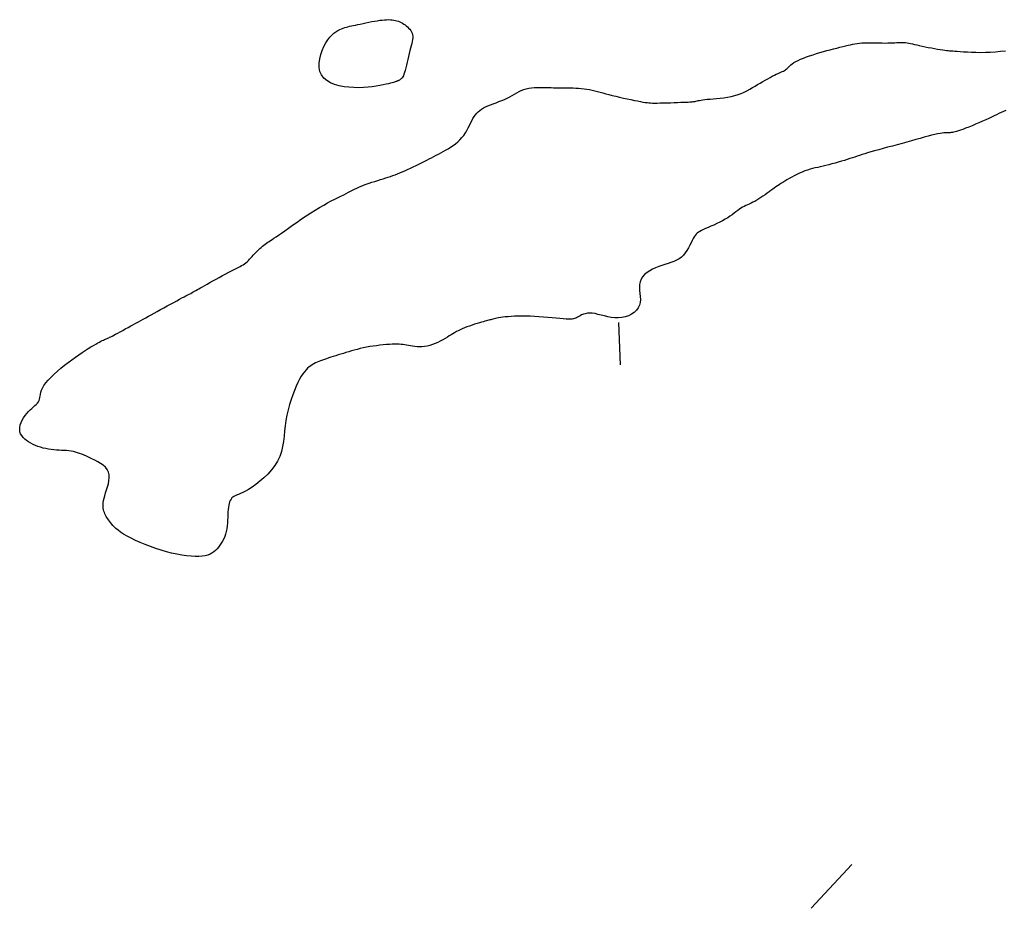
# Model space of a CAD drawing. Header units: millimetres. Extents: x 32690613 to 32693367, y 5343692 to 5344708.
# Tile 933 of 1009: x 32693068 to 32693092, y 5344549 to 5344570. Entities that reach past the tile are written whole.
import ezdxf

# ---------------------------------------------------------------- set-up
doc = ezdxf.new("R2010")
doc.units = ezdxf.units.MM
doc.header["$LTSCALE"] = 20
doc.layers.add('02-DGM_HL_491.00', color=62, linetype='Continuous')
doc.layers.add('02-DGM_HL_491.50', color=72, linetype='Continuous')

msp = doc.modelspace()

# ---------------------------------------------------------------- linework, layer by layer
at = {"layer": '02-DGM_HL_491.00', "elevation": 491, "flags": 128}
for points in [[(32693091.735, 5344568.057), (32693091.68, 5344568.031), (32693091.626, 5344568.006), (32693091.573, 5344567.98), (32693091.519, 5344567.954), (32693091.463, 5344567.926), (32693091.402, 5344567.897), (32693091.336, 5344567.867), (32693091.263, 5344567.834), (32693091.185, 5344567.799), (32693091.104, 5344567.764), (32693091.022, 5344567.729), (32693090.94, 5344567.696), (32693090.862, 5344567.664), (32693090.789, 5344567.635), (32693090.723, 5344567.609), (32693090.666, 5344567.588), (32693090.617, 5344567.571), (32693090.575, 5344567.558), (32693090.538, 5344567.548), (32693090.506, 5344567.54), (32693090.478, 5344567.536), (32693090.451, 5344567.532), (32693090.426, 5344567.531), (32693090.401, 5344567.53), (32693090.375, 5344567.53), (32693090.346, 5344567.53), (32693090.314, 5344567.529), (32693090.277, 5344567.526), (32693090.234, 5344567.521), (32693090.185, 5344567.513), (32693090.127, 5344567.503), (32693090.061, 5344567.488), (32693089.986, 5344567.469), (32693089.903, 5344567.448), (32693089.813, 5344567.424), (32693089.717, 5344567.397), (32693089.616, 5344567.369), (32693089.51, 5344567.34), (32693089.401, 5344567.309), (32693089.288, 5344567.278), (32693089.174, 5344567.247), (32693089.06, 5344567.216), (32693088.948, 5344567.186), (32693088.84, 5344567.156), (32693088.737, 5344567.128), (32693088.641, 5344567.101), (32693088.554, 5344567.076), (32693088.476, 5344567.053), (32693088.407, 5344567.032), (32693088.344, 5344567.012), (32693088.286, 5344566.993), (32693088.23, 5344566.974), (32693088.175, 5344566.956), (32693088.119, 5344566.937), (32693088.059, 5344566.918), (32693087.995, 5344566.897), (32693087.927, 5344566.876), (32693087.856, 5344566.855), (32693087.782, 5344566.834), (32693087.708, 5344566.813), (32693087.634, 5344566.793), (32693087.562, 5344566.774), (32693087.491, 5344566.756), (32693087.424, 5344566.741), (32693087.359, 5344566.726), (32693087.297, 5344566.712), (32693087.236, 5344566.698), (32693087.176, 5344566.683), (32693087.117, 5344566.666), (32693087.057, 5344566.648), (32693086.996, 5344566.626), (32693086.934, 5344566.601), (32693086.871, 5344566.573), (32693086.807, 5344566.543), (32693086.745, 5344566.512), (32693086.684, 5344566.48), (32693086.626, 5344566.447), (32693086.57, 5344566.415), (32693086.519, 5344566.385), (32693086.472, 5344566.356), (32693086.429, 5344566.329), (32693086.388, 5344566.302), (32693086.349, 5344566.276), (32693086.311, 5344566.25), (32693086.273, 5344566.223), (32693086.234, 5344566.194), (32693086.193, 5344566.165), (32693086.149, 5344566.133), (32693086.103, 5344566.099), (32693086.055, 5344566.065), (32693086.005, 5344566.031), (32693085.956, 5344565.998), (32693085.906, 5344565.966), (32693085.858, 5344565.936), (32693085.811, 5344565.909), (32693085.766, 5344565.886), (32693085.723, 5344565.865), (32693085.682, 5344565.846), (32693085.641, 5344565.828), (32693085.602, 5344565.81), (32693085.563, 5344565.791), (32693085.525, 5344565.771), (32693085.486, 5344565.748), (32693085.448, 5344565.722), (32693085.408, 5344565.693), (32693085.366, 5344565.661), (32693085.322, 5344565.628), (32693085.276, 5344565.593), (32693085.226, 5344565.558), (32693085.172, 5344565.522), (32693085.113, 5344565.486), (32693085.05, 5344565.45), (32693084.983, 5344565.416), (32693084.914, 5344565.382), (32693084.844, 5344565.35), (32693084.777, 5344565.319), (32693084.712, 5344565.291), (32693084.652, 5344565.264), (32693084.598, 5344565.24), (32693084.553, 5344565.218), (32693084.514, 5344565.198), (32693084.48, 5344565.178), (32693084.451, 5344565.156), (32693084.426, 5344565.132), (32693084.403, 5344565.103), (32693084.38, 5344565.07), (32693084.357, 5344565.029), (32693084.333, 5344564.982), (32693084.307, 5344564.928), (32693084.278, 5344564.87), (32693084.247, 5344564.81), (32693084.211, 5344564.751), (32693084.172, 5344564.693), (32693084.128, 5344564.639), (32693084.079, 5344564.592), (32693084.024, 5344564.552), (32693083.965, 5344564.519), (32693083.901, 5344564.49), (32693083.834, 5344564.466), (32693083.764, 5344564.443), (32693083.692, 5344564.42), (32693083.618, 5344564.397), (32693083.544, 5344564.371), (32693083.471, 5344564.341), (32693083.399, 5344564.307), (32693083.331, 5344564.268), (32693083.268, 5344564.225), (32693083.212, 5344564.178), (32693083.165, 5344564.126), (32693083.128, 5344564.07), (32693083.103, 5344564.009), (32693083.09, 5344563.944), (32693083.089, 5344563.875), (32693083.093, 5344563.803), (32693083.101, 5344563.731), (32693083.108, 5344563.658), (32693083.111, 5344563.587), (32693083.107, 5344563.518), (32693083.091, 5344563.453), (32693083.061, 5344563.392), (32693083.019, 5344563.336), (32693082.965, 5344563.286), (32693082.902, 5344563.244), (32693082.831, 5344563.208), (32693082.754, 5344563.181), (32693082.674, 5344563.163), (32693082.591, 5344563.155), (32693082.508, 5344563.157), (32693082.425, 5344563.166), (32693082.343, 5344563.182), (32693082.263, 5344563.201), (32693082.185, 5344563.221), (32693082.111, 5344563.24), (32693082.041, 5344563.256), (32693081.975, 5344563.266), (32693081.915, 5344563.269), (32693081.86, 5344563.265), (32693081.81, 5344563.255), (32693081.766, 5344563.242), (32693081.725, 5344563.226), (32693081.689, 5344563.208), (32693081.657, 5344563.19), (32693081.628, 5344563.174), (32693081.603, 5344563.159), (32693081.58, 5344563.147), (32693081.556, 5344563.138), (32693081.529, 5344563.131), (32693081.498, 5344563.126), (32693081.461, 5344563.124), (32693081.415, 5344563.125), (32693081.358, 5344563.128), (32693081.289, 5344563.133), (32693081.21, 5344563.141), (32693081.121, 5344563.149), (32693081.026, 5344563.159), (32693080.926, 5344563.168), (32693080.822, 5344563.177), (32693080.717, 5344563.185), (32693080.613, 5344563.192), (32693080.511, 5344563.196), (32693080.412, 5344563.198), (32693080.317, 5344563.198), (32693080.226, 5344563.197), (32693080.141, 5344563.194), (32693080.061, 5344563.19), (32693079.988, 5344563.185), (32693079.921, 5344563.179), (32693079.863, 5344563.173), (32693079.811, 5344563.165), (32693079.766, 5344563.158), (32693079.726, 5344563.15), (32693079.691, 5344563.142), (32693079.66, 5344563.135), (32693079.632, 5344563.127), (32693079.605, 5344563.12), (32693079.581, 5344563.114), (32693079.556, 5344563.107), (32693079.532, 5344563.101), (32693079.505, 5344563.094), (32693079.476, 5344563.086), (32693079.443, 5344563.077), (32693079.405, 5344563.067), (32693079.362, 5344563.054), (32693079.313, 5344563.04), (32693079.258, 5344563.023), (32693079.2, 5344563.005), (32693079.139, 5344562.985), (32693079.078, 5344562.964), (32693079.018, 5344562.943), (32693078.96, 5344562.921), (32693078.905, 5344562.898), (32693078.856, 5344562.876), (32693078.811, 5344562.854), (32693078.768, 5344562.831), (32693078.727, 5344562.807), (32693078.687, 5344562.782), (32693078.646, 5344562.757), (32693078.602, 5344562.73), (32693078.555, 5344562.701), (32693078.503, 5344562.67), (32693078.448, 5344562.639), (32693078.389, 5344562.608), (32693078.329, 5344562.577), (32693078.266, 5344562.549), (32693078.203, 5344562.524), (32693078.139, 5344562.503), (32693078.077, 5344562.488), (32693078.015, 5344562.478), (32693077.956, 5344562.473), (32693077.898, 5344562.473), (32693077.842, 5344562.476), (32693077.788, 5344562.482), (32693077.736, 5344562.489), (32693077.686, 5344562.498), (32693077.639, 5344562.506), (32693077.594, 5344562.514), (32693077.551, 5344562.52), (32693077.507, 5344562.526), (32693077.463, 5344562.53), (32693077.417, 5344562.533), (32693077.367, 5344562.535), (32693077.313, 5344562.535), (32693077.254, 5344562.533), (32693077.189, 5344562.53), (32693077.118, 5344562.525), (32693077.042, 5344562.519), (32693076.964, 5344562.51), (32693076.884, 5344562.5), (32693076.803, 5344562.489), (32693076.723, 5344562.477), (32693076.645, 5344562.462), (32693076.569, 5344562.447), (32693076.496, 5344562.43), (32693076.426, 5344562.413), (32693076.358, 5344562.395), (32693076.292, 5344562.376), (32693076.227, 5344562.357), (32693076.163, 5344562.338), (32693076.101, 5344562.319), (32693076.04, 5344562.3), (32693075.98, 5344562.281), (32693075.921, 5344562.263), (32693075.863, 5344562.245), (32693075.807, 5344562.227), (32693075.754, 5344562.21), (32693075.702, 5344562.193), (32693075.653, 5344562.177), (32693075.606, 5344562.161), (32693075.562, 5344562.145), (32693075.52, 5344562.129), (32693075.48, 5344562.112), (32693075.441, 5344562.094), (32693075.403, 5344562.073), (32693075.366, 5344562.051), (32693075.33, 5344562.026), (32693075.293, 5344561.998), (32693075.257, 5344561.966), (32693075.22, 5344561.928), (32693075.183, 5344561.885), (32693075.145, 5344561.834), (32693075.107, 5344561.776), (32693075.068, 5344561.708), (32693075.028, 5344561.631), (32693074.987, 5344561.543), (32693074.946, 5344561.445), (32693074.906, 5344561.339), (32693074.867, 5344561.226), (32693074.83, 5344561.108), (32693074.798, 5344560.986), (32693074.769, 5344560.862), (32693074.746, 5344560.736), (32693074.729, 5344560.61), (32693074.715, 5344560.485), (32693074.702, 5344560.361), (32693074.686, 5344560.239), (32693074.666, 5344560.119), (32693074.639, 5344560.001), (32693074.601, 5344559.886), (32693074.55, 5344559.775), (32693074.485, 5344559.668), (32693074.407, 5344559.565), (32693074.319, 5344559.468), (32693074.226, 5344559.378), (32693074.131, 5344559.296), (32693074.036, 5344559.222), (32693073.945, 5344559.158), (32693073.862, 5344559.105), (32693073.788, 5344559.062), (32693073.725, 5344559.03), (32693073.67, 5344559.005), (32693073.623, 5344558.985), (32693073.582, 5344558.969), (32693073.548, 5344558.955), (32693073.518, 5344558.941), (32693073.492, 5344558.924), (32693073.469, 5344558.903), (32693073.449, 5344558.877), (32693073.432, 5344558.847), (32693073.417, 5344558.813), (32693073.404, 5344558.774), (32693073.394, 5344558.73), (32693073.386, 5344558.682), (32693073.38, 5344558.628), (32693073.376, 5344558.571), (32693073.373, 5344558.509), (32693073.37, 5344558.444), (32693073.367, 5344558.378), (32693073.363, 5344558.31), (32693073.357, 5344558.243), (32693073.349, 5344558.176), (32693073.336, 5344558.112), (32693073.32, 5344558.05), (32693073.3, 5344557.992), (32693073.276, 5344557.936), (32693073.249, 5344557.883), (32693073.22, 5344557.834), (32693073.188, 5344557.787), (32693073.154, 5344557.744), (32693073.119, 5344557.703), (32693073.082, 5344557.666), (32693073.043, 5344557.632), (32693073, 5344557.602), (32693072.953, 5344557.576), (32693072.9, 5344557.554), (32693072.839, 5344557.538), (32693072.771, 5344557.526), (32693072.692, 5344557.52), (32693072.604, 5344557.519), (32693072.506, 5344557.525), (32693072.401, 5344557.536), (32693072.288, 5344557.552), (32693072.17, 5344557.574), (32693072.048, 5344557.6), (32693071.923, 5344557.632), (32693071.797, 5344557.668), (32693071.671, 5344557.709), (32693071.546, 5344557.754), (32693071.424, 5344557.802), (32693071.306, 5344557.851), (32693071.195, 5344557.902), (32693071.092, 5344557.953), (32693070.998, 5344558.003), (32693070.915, 5344558.051), (32693070.844, 5344558.097), (32693070.784, 5344558.14), (32693070.734, 5344558.181), (32693070.693, 5344558.219), (32693070.658, 5344558.256), (32693070.629, 5344558.291), (32693070.603, 5344558.323), (32693070.58, 5344558.355), (32693070.559, 5344558.384), (32693070.539, 5344558.413), (32693070.52, 5344558.441), (32693070.502, 5344558.469), (32693070.486, 5344558.497), (32693070.472, 5344558.526), (32693070.46, 5344558.557), (32693070.449, 5344558.589), (32693070.44, 5344558.623), (32693070.434, 5344558.659), (32693070.431, 5344558.699), (32693070.43, 5344558.742), (32693070.434, 5344558.789), (32693070.441, 5344558.84), (32693070.452, 5344558.896), (32693070.468, 5344558.956), (32693070.488, 5344559.022), (32693070.511, 5344559.092), (32693070.534, 5344559.164), (32693070.554, 5344559.238), (32693070.569, 5344559.311), (32693070.576, 5344559.383), (32693070.573, 5344559.451), (32693070.557, 5344559.516), (32693070.527, 5344559.575), (32693070.483, 5344559.628), (32693070.43, 5344559.676), (32693070.369, 5344559.72), (32693070.302, 5344559.76), (32693070.234, 5344559.796), (32693070.165, 5344559.829), (32693070.099, 5344559.859), (32693070.038, 5344559.887), (32693069.981, 5344559.912), (32693069.928, 5344559.935), (32693069.876, 5344559.955), (32693069.827, 5344559.972), (32693069.777, 5344559.987), (32693069.728, 5344560), (32693069.676, 5344560.01), (32693069.623, 5344560.017), (32693069.567, 5344560.022), (32693069.509, 5344560.025), (32693069.45, 5344560.028), (32693069.389, 5344560.031), (32693069.327, 5344560.035), (32693069.265, 5344560.04), (32693069.202, 5344560.047), (32693069.139, 5344560.056), (32693069.077, 5344560.068), (32693069.015, 5344560.082), (32693068.953, 5344560.099), (32693068.893, 5344560.119), (32693068.835, 5344560.142), (32693068.778, 5344560.167), (32693068.724, 5344560.195), (32693068.672, 5344560.225), (32693068.624, 5344560.259), (32693068.58, 5344560.295), (32693068.541, 5344560.333), (32693068.509, 5344560.375), (32693068.484, 5344560.42), (32693068.468, 5344560.467), (32693068.461, 5344560.518), (32693068.464, 5344560.571), (32693068.476, 5344560.627), (32693068.496, 5344560.683), (32693068.522, 5344560.739), (32693068.553, 5344560.794), (32693068.589, 5344560.847), (32693068.627, 5344560.897), (32693068.667, 5344560.943), (32693068.707, 5344560.984), (32693068.746, 5344561.02), (32693068.784, 5344561.054), (32693068.819, 5344561.085), (32693068.852, 5344561.114), (32693068.88, 5344561.143), (32693068.903, 5344561.172), (32693068.921, 5344561.203), (32693068.932, 5344561.236), (32693068.94, 5344561.272), (32693068.945, 5344561.311), (32693068.951, 5344561.352), (32693068.961, 5344561.398), (32693068.976, 5344561.447), (32693068.999, 5344561.5), (32693069.032, 5344561.558), (32693069.077, 5344561.62), (32693069.134, 5344561.686), (32693069.2, 5344561.754), (32693069.273, 5344561.824), (32693069.353, 5344561.895), (32693069.436, 5344561.966), (32693069.522, 5344562.036), (32693069.608, 5344562.103), (32693069.694, 5344562.167), (32693069.777, 5344562.228), (32693069.858, 5344562.285), (32693069.936, 5344562.339), (32693070.01, 5344562.388), (32693070.08, 5344562.433), (32693070.144, 5344562.473), (32693070.203, 5344562.508), (32693070.255, 5344562.539), (32693070.302, 5344562.564), (32693070.343, 5344562.586), (32693070.379, 5344562.605), (32693070.411, 5344562.62), (32693070.439, 5344562.632), (32693070.464, 5344562.643), (32693070.485, 5344562.652), (32693070.505, 5344562.661), (32693070.523, 5344562.668), (32693070.542, 5344562.677), (32693070.562, 5344562.686), (32693070.584, 5344562.697), (32693070.611, 5344562.71), (32693070.642, 5344562.727), (32693070.68, 5344562.746), (32693070.725, 5344562.771), (32693070.776, 5344562.798), (32693070.832, 5344562.829), (32693070.892, 5344562.861), (32693070.954, 5344562.896), (32693071.018, 5344562.93), (32693071.082, 5344562.965), (32693071.144, 5344563), (32693071.204, 5344563.033), (32693071.263, 5344563.065), (32693071.32, 5344563.097), (32693071.379, 5344563.129), (32693071.438, 5344563.161), (32693071.5, 5344563.195), (32693071.565, 5344563.231), (32693071.634, 5344563.269), (32693071.708, 5344563.309), (32693071.785, 5344563.352), (32693071.864, 5344563.395), (32693071.943, 5344563.439), (32693072.022, 5344563.482), (32693072.097, 5344563.523), (32693072.168, 5344563.561), (32693072.233, 5344563.596), (32693072.29, 5344563.627), (32693072.341, 5344563.653), (32693072.386, 5344563.677), (32693072.427, 5344563.698), (32693072.463, 5344563.717), (32693072.497, 5344563.735), (32693072.529, 5344563.752), (32693072.559, 5344563.768), (32693072.59, 5344563.786), (32693072.622, 5344563.804), (32693072.656, 5344563.823), (32693072.692, 5344563.844), (32693072.732, 5344563.867), (32693072.777, 5344563.893), (32693072.828, 5344563.922), (32693072.886, 5344563.955), (32693072.95, 5344563.991), (32693073.021, 5344564.031), (32693073.095, 5344564.072), (32693073.172, 5344564.114), (32693073.249, 5344564.155), (32693073.324, 5344564.196), (32693073.395, 5344564.233), (32693073.461, 5344564.268), (32693073.52, 5344564.298), (32693073.573, 5344564.325), (32693073.62, 5344564.348), (32693073.662, 5344564.37), (32693073.7, 5344564.391), (32693073.735, 5344564.412), (32693073.768, 5344564.434), (32693073.799, 5344564.457), (32693073.829, 5344564.483), (32693073.858, 5344564.511), (32693073.887, 5344564.541), (32693073.916, 5344564.572), (32693073.945, 5344564.604), (32693073.974, 5344564.637), (32693074.003, 5344564.669), (32693074.034, 5344564.701), (32693074.065, 5344564.732), (32693074.097, 5344564.763), (32693074.13, 5344564.792), (32693074.162, 5344564.82), (32693074.195, 5344564.847), (32693074.227, 5344564.873), (32693074.259, 5344564.897), (32693074.29, 5344564.92), (32693074.32, 5344564.941), (32693074.351, 5344564.962), (32693074.383, 5344564.985), (32693074.42, 5344565.01), (32693074.462, 5344565.038), (32693074.512, 5344565.072), (32693074.569, 5344565.112), (32693074.638, 5344565.16), (32693074.717, 5344565.216), (32693074.807, 5344565.279), (32693074.904, 5344565.348), (32693075.007, 5344565.42), (32693075.114, 5344565.493), (32693075.223, 5344565.567), (32693075.331, 5344565.638), (32693075.437, 5344565.704), (32693075.539, 5344565.766), (32693075.636, 5344565.821), (32693075.729, 5344565.872), (32693075.816, 5344565.918), (32693075.898, 5344565.96), (32693075.975, 5344565.998), (32693076.045, 5344566.033), (32693076.11, 5344566.065), (32693076.168, 5344566.095), (32693076.222, 5344566.122), (32693076.272, 5344566.148), (32693076.32, 5344566.173), (32693076.367, 5344566.197), (32693076.415, 5344566.22), (32693076.466, 5344566.243), (32693076.52, 5344566.265), (32693076.579, 5344566.289), (32693076.642, 5344566.312), (32693076.708, 5344566.335), (32693076.776, 5344566.358), (32693076.844, 5344566.38), (32693076.912, 5344566.402), (32693076.978, 5344566.423), (32693077.042, 5344566.443), (32693077.102, 5344566.462), (32693077.159, 5344566.481), (32693077.214, 5344566.499), (32693077.268, 5344566.517), (32693077.321, 5344566.536), (32693077.376, 5344566.556), (32693077.432, 5344566.579), (32693077.49, 5344566.603), (32693077.552, 5344566.63), (32693077.616, 5344566.66), (32693077.682, 5344566.691), (32693077.749, 5344566.723), (32693077.816, 5344566.756), (32693077.882, 5344566.789), (32693077.947, 5344566.821), (32693078.01, 5344566.853), (32693078.07, 5344566.883), (32693078.127, 5344566.912), (32693078.183, 5344566.94), (32693078.237, 5344566.968), (32693078.291, 5344566.996), (32693078.345, 5344567.025), (32693078.4, 5344567.054), (32693078.456, 5344567.085), (32693078.514, 5344567.118), (32693078.573, 5344567.152), (32693078.632, 5344567.189), (32693078.69, 5344567.228), (32693078.747, 5344567.27), (32693078.801, 5344567.315), (32693078.853, 5344567.363), (32693078.9, 5344567.414), (32693078.942, 5344567.468), (32693078.981, 5344567.525), (32693079.015, 5344567.584), (32693079.047, 5344567.643), (32693079.077, 5344567.702), (32693079.105, 5344567.759), (32693079.132, 5344567.813), (32693079.16, 5344567.864), (32693079.187, 5344567.91), (32693079.217, 5344567.952), (32693079.248, 5344567.991), (32693079.282, 5344568.026), (32693079.319, 5344568.058), (32693079.36, 5344568.088), (32693079.406, 5344568.115), (32693079.456, 5344568.142), (32693079.513, 5344568.167), (32693079.574, 5344568.191), (32693079.639, 5344568.215), (32693079.705, 5344568.239), (32693079.773, 5344568.264), (32693079.841, 5344568.29), (32693079.907, 5344568.316), (32693079.97, 5344568.345), (32693080.029, 5344568.376), (32693080.086, 5344568.407), (32693080.14, 5344568.439), (32693080.194, 5344568.471), (32693080.247, 5344568.5), (32693080.301, 5344568.528), (32693080.357, 5344568.551), (32693080.415, 5344568.57), (32693080.478, 5344568.584), (32693080.542, 5344568.593), (32693080.609, 5344568.598), (32693080.678, 5344568.601), (32693080.746, 5344568.601), (32693080.814, 5344568.599), (32693080.88, 5344568.597), (32693080.944, 5344568.595), (32693081.005, 5344568.594), (32693081.064, 5344568.593), (32693081.121, 5344568.593), (32693081.177, 5344568.593), (32693081.232, 5344568.593), (32693081.287, 5344568.593), (32693081.344, 5344568.593), (32693081.402, 5344568.593), (32693081.462, 5344568.591), (32693081.524, 5344568.589), (32693081.588, 5344568.585), (32693081.652, 5344568.581), (32693081.717, 5344568.575), (32693081.782, 5344568.567), (32693081.847, 5344568.558), (32693081.91, 5344568.548), (32693081.973, 5344568.535), (32693082.035, 5344568.521), (32693082.097, 5344568.505), (32693082.161, 5344568.488), (32693082.227, 5344568.47), (32693082.297, 5344568.451), (32693082.37, 5344568.431), (32693082.449, 5344568.411), (32693082.533, 5344568.39), (32693082.621, 5344568.37), (32693082.71, 5344568.349), (32693082.8, 5344568.33), (32693082.887, 5344568.311), (32693082.97, 5344568.294), (32693083.046, 5344568.279), (32693083.114, 5344568.266), (32693083.172, 5344568.255), (32693083.223, 5344568.246), (32693083.268, 5344568.24), (32693083.31, 5344568.235), (32693083.353, 5344568.232), (32693083.399, 5344568.23), (32693083.45, 5344568.23), (32693083.509, 5344568.23), (32693083.578, 5344568.232), (32693083.655, 5344568.234), (32693083.737, 5344568.236), (32693083.822, 5344568.239), (32693083.906, 5344568.242), (32693083.988, 5344568.245), (32693084.064, 5344568.248), (32693084.131, 5344568.251), (32693084.189, 5344568.253), (32693084.236, 5344568.255), (32693084.275, 5344568.257), (32693084.308, 5344568.259), (32693084.336, 5344568.261), (32693084.359, 5344568.264), (32693084.381, 5344568.267), (32693084.402, 5344568.271), (32693084.424, 5344568.276), (32693084.448, 5344568.281), (32693084.475, 5344568.287), (32693084.506, 5344568.294), (32693084.542, 5344568.301), (32693084.584, 5344568.307), (32693084.633, 5344568.314), (32693084.691, 5344568.32), (32693084.758, 5344568.326), (32693084.832, 5344568.332), (32693084.912, 5344568.339), (32693084.996, 5344568.347), (32693085.083, 5344568.357), (32693085.17, 5344568.369), (32693085.256, 5344568.385), (32693085.338, 5344568.405), (32693085.416, 5344568.429), (32693085.49, 5344568.457), (32693085.56, 5344568.488), (32693085.628, 5344568.522), (32693085.692, 5344568.557), (32693085.755, 5344568.594), (32693085.817, 5344568.631), (32693085.878, 5344568.668), (32693085.939, 5344568.704), (32693086, 5344568.74), (32693086.059, 5344568.774), (32693086.117, 5344568.806), (32693086.172, 5344568.836), (32693086.225, 5344568.863), (32693086.274, 5344568.888), (32693086.319, 5344568.911), (32693086.36, 5344568.929), (32693086.397, 5344568.946), (32693086.43, 5344568.96), (32693086.459, 5344568.973), (32693086.486, 5344568.986), (32693086.51, 5344568.999), (32693086.533, 5344569.013), (32693086.554, 5344569.028), (32693086.574, 5344569.046), (32693086.593, 5344569.065), (32693086.615, 5344569.087), (32693086.638, 5344569.11), (32693086.665, 5344569.134), (32693086.697, 5344569.159), (32693086.735, 5344569.185), (32693086.78, 5344569.212), (32693086.833, 5344569.239), (32693086.893, 5344569.266), (32693086.96, 5344569.294), (32693087.032, 5344569.321), (32693087.107, 5344569.347), (32693087.187, 5344569.373), (32693087.268, 5344569.399), (32693087.35, 5344569.423), (32693087.432, 5344569.447), (32693087.514, 5344569.469), (32693087.595, 5344569.491), (32693087.673, 5344569.511), (32693087.749, 5344569.53), (32693087.822, 5344569.548), (32693087.891, 5344569.565), (32693087.955, 5344569.58), (32693088.015, 5344569.595), (32693088.071, 5344569.608), (32693088.124, 5344569.619), (32693088.176, 5344569.629), (32693088.228, 5344569.638), (32693088.281, 5344569.645), (32693088.337, 5344569.65), (32693088.397, 5344569.653), (32693088.462, 5344569.655), (32693088.531, 5344569.655), (32693088.603, 5344569.654), (32693088.675, 5344569.653), (32693088.748, 5344569.651), (32693088.82, 5344569.649), (32693088.889, 5344569.648), (32693088.953, 5344569.649), (32693089.013, 5344569.65), (32693089.069, 5344569.653), (32693089.12, 5344569.656), (32693089.167, 5344569.659), (32693089.212, 5344569.662), (32693089.254, 5344569.664), (32693089.293, 5344569.664), (32693089.332, 5344569.663), (32693089.37, 5344569.66), (32693089.408, 5344569.654), (32693089.447, 5344569.647), (32693089.488, 5344569.638), (32693089.532, 5344569.627), (32693089.581, 5344569.615), (32693089.634, 5344569.603), (32693089.694, 5344569.589), (32693089.76, 5344569.575), (32693089.831, 5344569.56), (32693089.906, 5344569.545), (32693089.981, 5344569.531), (32693090.055, 5344569.518), (32693090.125, 5344569.506), (32693090.19, 5344569.495), (32693090.247, 5344569.486), (32693090.295, 5344569.479), (32693090.337, 5344569.473), (32693090.374, 5344569.469), (32693090.41, 5344569.466), (32693090.446, 5344569.463), (32693090.487, 5344569.461), (32693090.535, 5344569.458), (32693090.592, 5344569.454), (32693090.661, 5344569.449), (32693090.74, 5344569.443), (32693090.829, 5344569.437), (32693090.926, 5344569.433), (32693091.031, 5344569.429), (32693091.14, 5344569.428), (32693091.254, 5344569.429), (32693091.371, 5344569.434), (32693091.49, 5344569.442), (32693091.609, 5344569.454), (32693091.727, 5344569.467)], [(32693082.595, 5344563.044), (32693082.634, 5344562.045)], [(32693088.099, 5344550.249), (32693087.139, 5344549.211)]]:
    msp.add_lwpolyline(points, dxfattribs=at)
at = {"layer": '02-DGM_HL_491.50', "elevation": 491.5, "flags": 128}
msp.add_lwpolyline([(32693077.556, 5344570.075), (32693077.586, 5344570.052), (32693077.615, 5344570.028), (32693077.642, 5344570.001), (32693077.667, 5344569.973), (32693077.69, 5344569.943), (32693077.709, 5344569.912), (32693077.723, 5344569.879), (32693077.733, 5344569.844), (32693077.738, 5344569.807), (32693077.737, 5344569.769), (32693077.733, 5344569.728), (32693077.725, 5344569.683), (32693077.714, 5344569.636), (32693077.7, 5344569.584), (32693077.686, 5344569.528), (32693077.67, 5344569.468), (32693077.655, 5344569.402), (32693077.639, 5344569.333), (32693077.623, 5344569.263), (32693077.607, 5344569.193), (32693077.591, 5344569.125), (32693077.576, 5344569.06), (32693077.56, 5344569.002), (32693077.545, 5344568.951), (32693077.531, 5344568.909), (32693077.517, 5344568.875), (32693077.503, 5344568.849), (32693077.49, 5344568.828), (32693077.477, 5344568.813), (32693077.465, 5344568.801), (32693077.453, 5344568.792), (32693077.442, 5344568.785), (32693077.432, 5344568.779), (32693077.422, 5344568.773), (32693077.412, 5344568.767), (32693077.402, 5344568.762), (32693077.391, 5344568.757), (32693077.38, 5344568.752), (32693077.369, 5344568.747), (32693077.356, 5344568.742), (32693077.343, 5344568.737), (32693077.327, 5344568.731), (32693077.307, 5344568.724), (32693077.282, 5344568.717), (32693077.251, 5344568.709), (32693077.213, 5344568.699), (32693077.166, 5344568.688), (32693077.109, 5344568.676), (32693077.042, 5344568.661), (32693076.965, 5344568.646), (32693076.878, 5344568.631), (32693076.784, 5344568.617), (32693076.683, 5344568.605), (32693076.576, 5344568.597), (32693076.465, 5344568.593), (32693076.35, 5344568.594), (32693076.233, 5344568.602), (32693076.116, 5344568.616), (32693076.003, 5344568.639), (32693075.895, 5344568.67), (32693075.797, 5344568.711), (32693075.71, 5344568.761), (32693075.638, 5344568.822), (32693075.584, 5344568.895), (32693075.549, 5344568.979), (32693075.532, 5344569.071), (32693075.531, 5344569.17), (32693075.544, 5344569.272), (32693075.567, 5344569.374), (32693075.6, 5344569.473), (32693075.64, 5344569.566), (32693075.684, 5344569.65), (32693075.731, 5344569.722), (32693075.779, 5344569.783), (32693075.828, 5344569.835), (32693075.877, 5344569.878), (32693075.925, 5344569.913), (32693075.972, 5344569.942), (32693076.018, 5344569.965), (32693076.06, 5344569.984), (32693076.1, 5344570), (32693076.137, 5344570.013), (32693076.174, 5344570.024), (32693076.21, 5344570.034), (32693076.249, 5344570.043), (32693076.29, 5344570.052), (32693076.335, 5344570.061), (32693076.385, 5344570.072), (32693076.44, 5344570.084), (32693076.501, 5344570.097), (32693076.566, 5344570.111), (32693076.633, 5344570.125), (32693076.702, 5344570.139), (32693076.77, 5344570.153), (32693076.836, 5344570.165), (32693076.9, 5344570.176), (32693076.961, 5344570.185), (32693077.017, 5344570.191), (32693077.07, 5344570.196), (32693077.12, 5344570.199), (32693077.166, 5344570.2), (32693077.21, 5344570.198), (32693077.252, 5344570.195), (32693077.291, 5344570.19), (32693077.329, 5344570.182), (32693077.364, 5344570.173), (32693077.399, 5344570.161), (32693077.432, 5344570.148), (32693077.464, 5344570.132), (32693077.495, 5344570.115), (32693077.526, 5344570.096)], close=True, dxfattribs=at)

doc.saveas('drawing.dxf')
